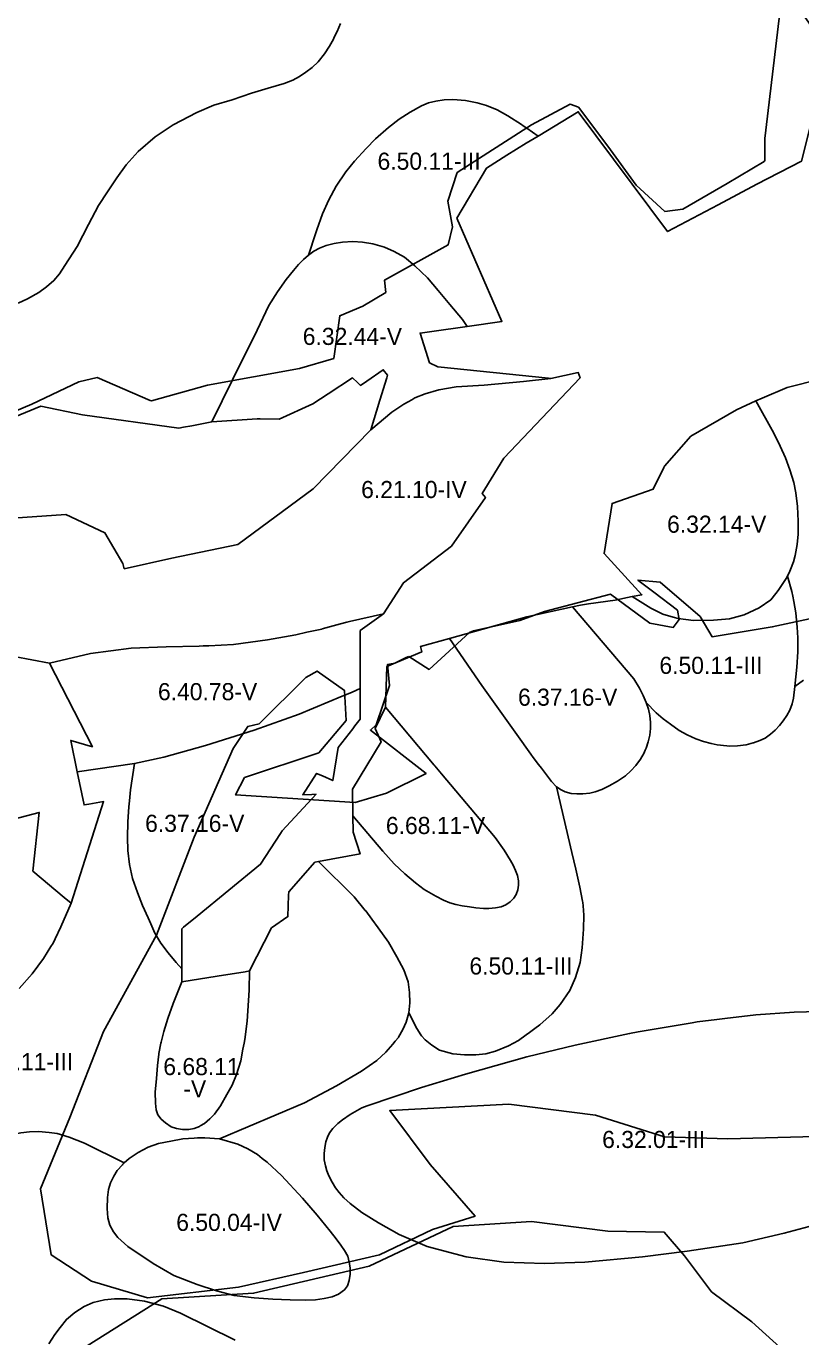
# Model space of a CAD drawing. Extents: x -555156 to -540209, y -1046851 to -1035695.
# Drawn here: x -543114 to -542661, y -1038962 to -1038196 of the extents above; entities that cross this region are included whole.
import ezdxf

# ---------------------------------------------------------------- set-up
doc = ezdxf.new("R2010")
doc.units = 0
for name, color, linetype in [('Vrstva 27', 7, 'Continuous'), ('Vrstva 28', 7, 'Continuous'), ('Vrstva 29', 7, 'Continuous')]:
    doc.layers.add(name, color=color, linetype=linetype)

msp = doc.modelspace()

# ---------------------------------------------------------------- linework, layer by layer
at = {"layer": 'Vrstva 28'}
for points in [[(-542814.84, -1038260.47), (-542791.36, -1038246.2), (-542739.18, -1038316.25), (-542709.61, -1038300.57), (-542687.09, -1038288.63), (-542661.06, -1038275.2), (-542644.88, -1038210.79), (-542653.5, -1038198.63), (-542667.1, -1038179.44), (-542648.82, -1038167.31), (-542628.21, -1038149.33), (-542634.67, -1038182.85), (-542629.06, -1038194.52), (-542624.17, -1038204.71), (-542609.2, -1038244.78)], [(-543118.57, -1038358.1), (-543113.04, -1038355.55), (-543106.47, -1038351.82), (-543101.86, -1038348.64), (-543097.59, -1038344.88), (-543094.43, -1038341.04), (-543091.28, -1038336), (-543084.02, -1038324.98), (-543077.46, -1038312.09), (-543071.63, -1038301.03), (-543066.4, -1038293.11), (-543060.88, -1038284.89), (-543055.35, -1038277.27), (-543048.48, -1038269.5), (-543038.47, -1038260.83), (-543027.87, -1038253.81), (-543014.13, -1038246.64), (-543004.18, -1038242.49), (-542993.58, -1038239.2), (-542982.23, -1038235.46), (-542972.52, -1038232.47), (-542963.11, -1038229.78), (-542958.12, -1038227.81), (-542954.11, -1038225.59), (-542950.52, -1038223.2), (-542946.85, -1038220.47), (-542943.27, -1038217.05), (-542939.6, -1038212.44), (-542936.61, -1038207.83), (-542934.39, -1038203.9), (-542933.84, -1038202.75), (-542932.25, -1038199.43), (-542930.29, -1038194.76)], [(-542814.84, -1038260.47), (-542821.49, -1038255.8), (-542823.46, -1038254.42), (-542824.54, -1038253.66), (-542832.56, -1038248.71), (-542838.7, -1038245.12), (-542844.94, -1038242.64), (-542850.4, -1038240.94), (-542857.23, -1038239.74), (-542864.57, -1038239.14), (-542869.77, -1038239.31), (-542874.47, -1038240), (-542878.82, -1038241.11), (-542882.85, -1038242.77), (-542889.58, -1038246.51), (-542896, -1038250.54), (-542902.12, -1038255.48), (-542909.74, -1038262.05), (-542915.27, -1038267.73), (-542921.99, -1038275.2), (-542927.07, -1038281.33), (-542932.74, -1038289.7), (-542937.07, -1038297.77), (-542940.66, -1038305.99), (-542943.95, -1038315.26), (-542944.57, -1038317.1), (-542948.88, -1038329.98)], [(-542862.31, -1038308.41), (-542844.95, -1038279.2), (-542833.03, -1038271.53), (-542821.71, -1038264.65), (-542814.84, -1038260.47)], [(-542856.16, -1038371.68), (-542835.98, -1038368.79), (-542862.31, -1038308.41)], [(-542948.88, -1038329.98), (-542945.72, -1038327.76), (-542942.48, -1038325.97), (-542938.55, -1038324.43), (-542933.94, -1038323.24), (-542928.99, -1038322.38), (-542923.02, -1038322.13), (-542917.3, -1038322.47), (-542911.32, -1038323.49), (-542904.58, -1038325.46), (-542898.86, -1038327.85), (-542892.8, -1038331.18), (-542886.76, -1038336.32), (-542879.44, -1038343.34), (-542873.16, -1038350.67), (-542866.29, -1038358.89), (-542858.97, -1038367.7), (-542856.16, -1038371.68)], [(-542948.88, -1038329.98), (-542951.78, -1038332.55), (-542954.77, -1038335.45), (-542957.75, -1038338.95), (-542962.01, -1038344.23), (-542967.09, -1038351.55), (-542972.02, -1038359.47), (-542978.89, -1038373.82), (-542993.38, -1038402.81), (-543005.4, -1038427.54)], [(-542596.67, -1038340.08), (-542585.03, -1038359.67), (-542603.63, -1038380.25), (-542630.03, -1038397.44), (-542669.31, -1038407.43), (-542683.88, -1038413.55), (-542687.72, -1038415.16)], [(-542873.37, -1038395.28), (-542878.2, -1038392.88), (-542883.7, -1038375.62), (-542876.84, -1038374.64), (-542856.16, -1038371.68)], [(-543005.4, -1038427.54), (-542978.97, -1038425.61), (-542977.07, -1038425.66), (-542965.97, -1038425.98), (-542946.41, -1038416.86), (-542937.49, -1038411.1), (-542923.13, -1038401.83), (-542920.32, -1038404.55), (-542918.6, -1038406.21), (-542914.87, -1038403.64), (-542905.27, -1038397.05), (-542902.76, -1038400.19), (-542903.22, -1038401.7), (-542907.16, -1038414.7), (-542912.45, -1038432.16)], [(-542807.29, -1038402.09), (-542808.79, -1038401.94), (-542873.37, -1038395.28)], [(-542912.45, -1038432.16), (-542900.32, -1038421.83), (-542893.15, -1038417.05), (-542890.7, -1038415.68), (-542888.64, -1038414.53), (-542886.73, -1038413.46), (-542880.76, -1038411.07), (-542872.84, -1038408.83), (-542862.68, -1038407.04), (-542846.4, -1038405.99), (-542823.4, -1038403.9), (-542807.29, -1038402.09)], [(-542865.34, -1038500.14), (-542845.61, -1038471.61), (-542847.39, -1038469.41), (-542845.85, -1038466.88), (-542834.81, -1038448.77), (-542790.33, -1038401.68), (-542791.41, -1038398.63), (-542807.29, -1038402.09)], [(-543263.03, -1038472.23), (-543250.1, -1038478.12), (-543246.54, -1038480.4), (-543231.45, -1038490.04), (-543164.36, -1038432.83), (-543158.92, -1038428.19), (-543132.38, -1038429.44), (-543105.34, -1038418.33), (-543080.91, -1038423.27), (-543024.69, -1038431.13), (-543021.95, -1038430.62), (-543016.98, -1038429.69), (-543005.4, -1038427.54)], [(-542687.72, -1038415.16), (-542698.94, -1038420.48), (-542725.54, -1038435.79), (-542740.92, -1038453.31), (-542741.35, -1038454.19), (-542747.57, -1038466.86), (-542771.63, -1038475.16), (-542776.28, -1038504.44), (-542756.08, -1038526.38), (-542754.14, -1038528.49), (-542759.81, -1038529.6)], [(-542669.21, -1038517.65), (-542667.85, -1038514.81), (-542666.99, -1038512.7), (-542665.97, -1038510.2), (-542665.73, -1038509.35), (-542664.69, -1038505.59), (-542663.49, -1038499.19), (-542662.98, -1038493.04), (-542662.98, -1038485.44), (-542663.39, -1038477.02), (-542664.28, -1038468.95), (-542665.48, -1038462.98), (-542667.72, -1038455.5), (-542670.26, -1038448.48), (-542673.39, -1038441.75), (-542677.13, -1038433.98), (-542687.72, -1038415.16)], [(-542912.45, -1038432.16), (-542946.17, -1038466.68), (-542990.21, -1038499.06), (-543028.67, -1038507.04), (-543056.48, -1038513.32), (-543057.35, -1038510.27), (-543067.77, -1038492.27), (-543090.66, -1038481.63), (-543127.25, -1038484.21), (-543150.42, -1038511.38), (-543175.81, -1038521.33), (-543188.66, -1038530.47), (-543186.57, -1038531.98), (-543161.63, -1038550.02), (-543154.1, -1038555.47), (-543148.54, -1038559.49), (-543141.66, -1038560.78), (-543100.26, -1038568.53)], [(-542905.15, -1038539.57), (-542893.48, -1038521.45), (-542865.34, -1038500.14)], [(-542669.21, -1038517.65), (-542669.9, -1038519.08), (-542674.51, -1038526), (-542678.1, -1038530.45), (-542678.85, -1038531.38), (-542685.72, -1038536.16), (-542694.38, -1038540.2), (-542703.04, -1038542.59), (-542712.45, -1038543.34)], [(-542664.21, -1038539.15), (-542665.41, -1038532.4), (-542666.04, -1038529.34), (-542666.6, -1038526.6), (-542669.21, -1038517.65)], [(-542794.81, -1038535.56), (-542821.42, -1038541.45), (-542866.55, -1038554.05)], [(-542759.81, -1038529.6), (-542769.89, -1038531.58), (-542785.37, -1038533.88), (-542790, -1038534.49), (-542794.81, -1038535.56)], [(-542794.81, -1038535.56), (-542758.92, -1038577.54), (-542755.51, -1038583.18), (-542753.38, -1038587.45), (-542751.67, -1038591.38)], [(-542712.45, -1038543.34), (-542724.11, -1038543.49), (-542733.07, -1038542.44), (-542735.83, -1038541.66), (-542742.03, -1038539.9), (-542749.05, -1038536.31), (-542759.81, -1038529.6)], [(-542905.15, -1038539.57), (-542924.97, -1038544.19), (-542926.51, -1038544.55), (-542930.2, -1038545.56), (-542940.88, -1038548.47), (-542941.1, -1038548.52), (-542949.87, -1038550.45), (-542956.31, -1038551.87), (-542972.77, -1038554.75), (-542992.64, -1038557.63), (-543007.21, -1038558.27), (-543010.41, -1038558.41), (-543012.8, -1038558.47), (-543032.11, -1038558.94), (-543052.5, -1038559.72), (-543076.29, -1038562.86), (-543100.26, -1038568.53)], [(-542918.72, -1038583.34), (-542918.78, -1038562.52), (-542918.79, -1038559.86), (-542918.81, -1038552.5), (-542918.82, -1038549.39), (-542905.15, -1038539.57)], [(-542664.81, -1038582.15), (-542663.79, -1038570.83), (-542663.19, -1038561.87), (-542663.1, -1038553.75), (-542663.45, -1038547.43), (-542664.21, -1038539.15)], [(-542866.55, -1038554.05), (-542883.59, -1038558.81), (-542882.65, -1038561.77), (-542903.14, -1038570.36), (-542903.85, -1038594.25)], [(-542804.06, -1038640.68), (-542807.04, -1038637.69), (-542812.85, -1038629.83), (-542814.55, -1038627.6), (-542817.62, -1038623.57), (-542819.12, -1038621.61), (-542827.22, -1038610.1), (-542847.61, -1038581.59), (-542866.55, -1038554.05)], [(-543100.26, -1038568.53), (-543075.16, -1038617.33), (-543087.77, -1038613.63), (-543084.03, -1038631.99)], [(-542659.81, -1038578.41), (-542664.81, -1038582.15)], [(-543009.06, -1038616.59), (-542980.57, -1038607.7), (-542954.43, -1038598.28), (-542929.25, -1038587.75), (-542927.72, -1038587.11), (-542923.49, -1038585.34), (-542918.72, -1038583.34)], [(-542931.67, -1038617.81), (-542923.11, -1038606.84), (-542921.78, -1038605.14), (-542918.66, -1038601.14), (-542918.69, -1038592.89), (-542918.72, -1038583.34)], [(-542751.67, -1038591.38), (-542745.86, -1038597.49), (-542741.76, -1038601.08), (-542737.58, -1038604.06), (-542732.46, -1038607.74), (-542727.68, -1038610.38), (-542722.64, -1038612.6), (-542718.21, -1038614.23), (-542713.77, -1038615.51), (-542710.24, -1038616.11), (-542708.22, -1038616.45), (-542702.84, -1038616.96), (-542698.32, -1038616.7), (-542693.37, -1038616.19), (-542689.19, -1038615.08), (-542688.94, -1038614.99), (-542685.34, -1038613.63), (-542682.19, -1038612.26), (-542679.11, -1038610.04), (-542676.3, -1038607.65), (-542673.82, -1038604.92), (-542671.77, -1038602.27), (-542669.55, -1038599.11), (-542667.85, -1038595.95), (-542666.4, -1038592.28), (-542665.63, -1038588.86), (-542664.81, -1038582.15)], [(-542903.85, -1038594.25), (-542909.92, -1038606.66), (-542906.49, -1038614.46), (-542923.12, -1038642.19), (-542922.97, -1038657.63)], [(-542843.54, -1038711.78), (-542839.79, -1038711.52), (-542836.46, -1038710.92), (-542833.64, -1038709.64), (-542831.17, -1038707.93), (-542830.9, -1038707.67), (-542829.03, -1038705.8), (-542827.67, -1038703.66), (-542826.56, -1038700.93), (-542826.22, -1038698.28), (-542826.3, -1038695.64), (-542826.9, -1038692.56), (-542827.92, -1038689.57), (-542829.46, -1038686.5), (-542831, -1038683.77), (-542834.67, -1038677.79), (-542839.96, -1038670.36), (-542871.17, -1038633.19), (-542875.17, -1038628.42), (-542875.48, -1038628.05), (-542903.85, -1038594.25)], [(-542751.67, -1038591.38), (-542750.3, -1038595.31), (-542749.54, -1038598.98), (-542749.11, -1038603.08), (-542749.11, -1038606.66), (-542749.62, -1038610.59), (-542750.47, -1038614.35), (-542751.75, -1038618.19), (-542752.24, -1038619.29), (-542753.12, -1038621.27), (-542754.19, -1038623.17), (-542755, -1038624.6), (-542757.81, -1038628.36), (-542760.63, -1038631.35), (-542763.79, -1038634.33), (-542768.38, -1038637.43), (-542773.24, -1038640.08), (-542777.6, -1038642.21), (-542781.44, -1038643.58), (-542784.68, -1038644.35), (-542788.78, -1038644.86)], [(-543050.62, -1038627.05), (-543033.37, -1038623.39), (-543009.06, -1038616.59)], [(-543022.91, -1038747.01), (-543022.89, -1038723.64), (-543021.87, -1038722.8), (-543013.9, -1038716.29), (-542976.88, -1038685.99), (-542965.23, -1038667.93), (-542964.25, -1038666.42), (-542944.49, -1038645.07), (-542947.05, -1038645.16), (-542952.24, -1038645.34), (-542944.24, -1038632.88), (-542940.77, -1038634.41), (-542934.77, -1038637.06), (-542931.67, -1038617.81)], [(-543084.03, -1038631.99), (-543050.62, -1038627.05)], [(-543050.62, -1038627.05), (-543052.87, -1038642.48), (-543053.45, -1038648.85)], [(-543084.03, -1038631.99), (-543079.94, -1038651.27), (-543077.17, -1038650.81), (-543068.6, -1038649.38), (-543087.57, -1038708.69)], [(-542788.57, -1038710.23), (-542788.72, -1038708.35), (-542788.88, -1038707.5), (-542790.36, -1038699.38), (-542792.75, -1038688.77), (-542795.14, -1038679.21), (-542804.06, -1038640.68)], [(-542788.78, -1038644.86), (-542792.19, -1038644.86), (-542795.52, -1038644.6), (-542798.93, -1038643.75), (-542801.41, -1038642.47), (-542804.06, -1038640.68)], [(-543053.45, -1038648.85), (-543053.76, -1038652.34), (-543054.51, -1038661.16), (-543054.66, -1038670.43), (-543054.36, -1038677.9), (-543053.46, -1038686.12), (-543051.67, -1038694.34), (-543048.83, -1038702.56), (-543045.85, -1038710.18), (-543042.56, -1038717.35), (-543041.09, -1038720.75), (-543039.27, -1038724.97), (-543038.78, -1038725.82), (-543035.09, -1038732.15), (-543030.91, -1038737.83), (-543026.28, -1038743.36), (-543022.91, -1038747.01)], [(-543087.57, -1038708.69), (-543091.56, -1038705.35), (-543109.93, -1038689.94), (-543106.21, -1038655.66), (-543131.59, -1038662.42)], [(-542922.97, -1038657.63), (-542922.88, -1038667.27), (-542918.83, -1038679.92), (-542942.98, -1038684.29)], [(-542922.97, -1038657.63), (-542905.57, -1038678.39), (-542898.85, -1038685.73), (-542892.62, -1038691.54), (-542886.39, -1038696.83), (-542881.27, -1038700.68), (-542874.53, -1038704.6), (-542870.09, -1038706.99), (-542866.33, -1038708.62), (-542862.92, -1038709.47), (-542859.08, -1038710.24), (-542854.81, -1038710.92), (-542851.14, -1038711.44), (-542846.7, -1038711.78), (-542843.54, -1038711.78)], [(-542942.98, -1038684.29), (-542945.15, -1038684.68), (-542960.45, -1038702.08), (-542960.52, -1038704.02), (-542960.95, -1038716.6), (-542970.59, -1038723.14), (-542983.41, -1038748.35)], [(-542942.98, -1038684.29), (-542922.32, -1038705.02), (-542915.75, -1038712.94), (-542915.5, -1038713.29), (-542911.92, -1038718.14), (-542908.28, -1038723.1), (-542902.16, -1038731.47), (-542897.23, -1038740.14), (-542893.2, -1038747.61), (-542890.66, -1038754.78), (-542889.91, -1038760.91), (-542889.76, -1038766.89), (-542890.36, -1038772.87)], [(-543117.84, -1038758.63), (-543110.37, -1038749.96), (-543103.65, -1038741), (-543099.42, -1038734.12), (-543098.13, -1038732.03), (-543096.93, -1038729.59), (-543093.5, -1038722.61), (-543087.57, -1038708.69)], [(-542890.36, -1038772.87), (-542885.62, -1038781.92), (-542883.32, -1038785.68), (-542882.82, -1038786.25), (-542880.85, -1038788.5), (-542880.78, -1038788.55), (-542876.92, -1038791.74), (-542872.4, -1038794.56), (-542864.71, -1038796.78), (-542857.8, -1038797.38), (-542851.23, -1038797.38), (-542845.34, -1038796.7), (-542839.7, -1038795.16), (-542832.19, -1038792.17), (-542826.3, -1038788.93), (-542821.74, -1038785.74), (-542819.82, -1038784.4), (-542816.71, -1038782.04), (-542813.76, -1038779.79), (-542806.64, -1038773.36), (-542802.01, -1038767.98), (-542796.33, -1038759.76), (-542792.9, -1038752.14), (-542790.21, -1038743.47), (-542789.02, -1038734.8), (-542788.27, -1038723.89), (-542788.12, -1038715.82), (-542788.57, -1038710.23)], [(-543022.92, -1038754.73), (-543022.91, -1038747.01)], [(-542983.41, -1038748.35), (-542985.92, -1038748.76), (-543002.23, -1038751.39), (-543022.92, -1038754.73)], [(-543018.74, -1038840.92), (-543015.76, -1038840.41), (-543012.6, -1038839.21), (-543012.12, -1038838.92), (-543009.61, -1038837.42), (-543006.54, -1038834.77), (-543003.81, -1038831.95), (-543000.31, -1038827.17), (-542996.55, -1038820.6), (-542993.59, -1038815.07), (-542990.9, -1038808.79), (-542988.51, -1038800.87), (-542987.18, -1038793.98), (-542986.51, -1038790.51), (-542986.12, -1038788.46), (-542984.77, -1038777.7), (-542983.58, -1038759.47), (-542983.41, -1038748.35)], [(-543022.92, -1038754.73), (-543027.97, -1038767.37), (-543031.02, -1038776.08), (-543033.41, -1038783.68), (-543035.03, -1038789.92), (-543035.13, -1038790.48), (-543036.24, -1038796.55), (-543036.31, -1038796.92), (-543037.08, -1038803.67), (-543037.76, -1038811.1), (-543038.44, -1038819.21), (-543038.29, -1038825.63), (-543037.86, -1038829.56), (-543036.92, -1038832.47), (-543035.05, -1038834.94), (-543032.49, -1038837.08), (-543029.07, -1038839.47), (-543026, -1038840.49), (-543022.5, -1038841.01), (-543018.74, -1038840.92)], [(-542890.36, -1038772.87), (-542891.85, -1038778.25), (-542893.79, -1038782.58), (-542896.27, -1038787.1), (-542896.33, -1038787.21), (-542898.2, -1038789.44), (-542899.63, -1038791.15), (-542903.66, -1038795.79), (-542909.04, -1038800.57), (-542918, -1038806.85), (-542932.49, -1038815.51), (-542951.16, -1038825.38), (-543000.99, -1038846.45)], [(-542793.19, -1038791.68), (-542761.35, -1038784.9), (-542756.34, -1038783.83), (-542724.75, -1038778.57), (-542721.83, -1038778.08), (-542710.49, -1038776.72), (-542705.69, -1038776.14), (-542687.64, -1038773.96), (-542665.16, -1038772.39), (-542643.72, -1038771.87)], [(-542787.53, -1038918.44), (-542811.05, -1038919.22), (-542834.84, -1038918.44), (-542856.8, -1038915.3), (-542879.61, -1038909.29), (-542896.04, -1038902.26), (-542907.99, -1038895.54), (-542917.7, -1038889.41), (-542924.57, -1038884.18), (-542928.24, -1038880.91), (-542930.97, -1038877.75), (-542933.11, -1038875.02), (-542935.07, -1038871.86), (-542937.03, -1038868.1), (-542938.23, -1038865.2), (-542939.08, -1038862.3), (-542939.68, -1038858.79), (-542939.79, -1038856.31), (-542939.85, -1038854.95), (-542939.42, -1038851.45), (-542938.83, -1038848.12), (-542937.89, -1038845.47), (-542936.62, -1038842.96), (-542934.62, -1038840.47), (-542931.79, -1038837.49), (-542929.11, -1038835.3), (-542924.57, -1038832.17), (-542920.52, -1038829.83), (-542917.7, -1038828.42), (-542914.74, -1038827.25), (-542882.85, -1038816.52), (-542857.23, -1038808.68), (-542821.42, -1038798.48), (-542793.19, -1038791.68)], [(-543056.55, -1038860.56), (-543079.66, -1038848.97), (-543088.71, -1038845.38), (-543095.8, -1038843.33), (-543100.4, -1038842.65), (-543106.55, -1038842.14), (-543111.84, -1038842.39), (-543116.96, -1038842.99), (-543122.51, -1038844.18), (-543131.79, -1038847), (-543142.4, -1038850.44), (-543151.96, -1038852.83), (-543159.1, -1038853.91)], [(-543000.99, -1038846.45), (-543009.42, -1038845.8), (-543013.76, -1038845.92), (-543015.73, -1038845.97), (-543022.31, -1038846.48), (-543029.3, -1038847.76), (-543036.56, -1038849.21), (-543042.62, -1038851.35), (-543048.42, -1038854.34), (-543053.63, -1038857.84), (-543056.55, -1038860.56)], [(-542944.79, -1038940.46), (-542939.84, -1038939.69), (-542935.14, -1038938.84), (-542931.39, -1038937.3), (-542927.89, -1038934.74), (-542926.09, -1038932.35), (-542925.07, -1038929.19), (-542924.56, -1038925.43), (-542924.64, -1038921.84), (-542925.07, -1038918.43), (-542926.01, -1038915.1), (-542927.8, -1038911.68), (-542929.94, -1038908.61), (-542932.84, -1038904.85), (-542936.2, -1038900.34), (-542943.8, -1038891.12), (-542952.51, -1038881.21), (-542964.71, -1038867.89), (-542973.08, -1038860.12), (-542975.98, -1038857.84), (-542978.71, -1038855.68), (-542984.26, -1038852.26), (-542990.15, -1038849.53), (-543000.99, -1038846.45)], [(-543056.55, -1038860.56), (-543057.3, -1038861.26), (-543057.63, -1038861.62), (-543060.63, -1038864.93), (-543062.68, -1038868.17), (-543064.47, -1038872.1), (-543065.66, -1038876.03), (-543066.39, -1038880.71), (-543066.56, -1038887.11), (-543066.05, -1038892.66), (-543064.85, -1038896.93), (-543062.81, -1038900.77), (-543060.33, -1038904.1), (-543054.52, -1038909.37), (-543039.59, -1038919.38), (-543027.49, -1038926.26), (-543013.9, -1038931.64), (-543002.69, -1038935.22), (-542992.24, -1038937.91), (-542980.74, -1038939.26), (-542969.83, -1038940.16), (-542959.68, -1038940.46), (-542950.93, -1038940.72), (-542944.79, -1038940.46)], [(-542650.63, -1038896.08), (-542671.09, -1038901.61), (-542695.14, -1038907.14), (-542727.67, -1038912.16), (-542753.81, -1038915.3), (-542787.53, -1038918.44)], [(-542991.72, -1038964.08), (-543023.69, -1038948.39), (-543033.69, -1038944.2), (-543044.75, -1038941.36), (-543054.75, -1038939.87), (-543062.22, -1038939.87), (-543068.05, -1038940.46), (-543074.62, -1038942.11), (-543079.85, -1038944.35), (-543085.38, -1038947.94), (-543090.3, -1038951.97), (-543094.04, -1038956.61), (-543097.03, -1038960.79), (-543100.61, -1038966.32)]]:
    msp.add_lwpolyline(points, dxfattribs=at)
at = {"layer": 'Vrstva 29'}
for points in [[(-543142.51, -1038430.51), (-543110.57, -1038417.09), (-543083.1, -1038404.08), (-543072.25, -1038401.45), (-543041.38, -1038414.93), (-543040.587071, -1038415.160687), (-543007.846008, -1038406.109009), (-542954.257996, -1038396.25), (-542934.178454, -1038390.385889), (-542930.64, -1038365.46), (-542917.17, -1038359.89), (-542903.65, -1038351.83), (-542904.49, -1038344.57), (-542867.34, -1038324.06), (-542864.85, -1038313.47), (-542867.44, -1038298.57), (-542862.11, -1038281.81), (-542818.58, -1038253.93), (-542796.14, -1038241.81), (-542791.23, -1038243.51), (-542774.1, -1038266.36), (-542757.62, -1038289.13), (-542740.76, -1038304.53), (-542730.34, -1038303.12), (-542704.38, -1038288.26), (-542682.83, -1038275.23), (-542682.478463, -1038274.774942), (-542682.48291, -1038261.914978), (-542672.140212, -1038175.035185)], [(-542612.674988, -1038533.138), (-542678.099976, -1038547.322998), (-542713.090027, -1038553.120972), (-542720.085022, -1038541.265991), (-542743.448975, -1038521.159912), (-542756.549354, -1038519.893323), (-542756.55, -1038519.9), (-542747.19, -1038527.04), (-542733.35, -1038537.59), (-542732.43, -1038542.98), (-542735.84, -1038547.59), (-542749.64, -1038545.08), (-542772.48, -1038528.16), (-542811.15, -1038538.33), (-542825.48, -1038543.45), (-542852.64, -1038549.62), (-542854.955607, -1038550.497301), (-542878.414978, -1038572.099976), (-542890.397171, -1038564.534233)], [(-542890.397171, -1038564.534233), (-542891.89, -1038565.25), (-542898.42, -1038568.39), (-542902.77, -1038569.21), (-542901.69, -1038581.56), (-542909.31, -1038604.56), (-542912.71, -1038607.56), (-542880.24, -1038633), (-542903.35, -1038644.43), (-542921.61, -1038649.84), (-542991.51, -1038645.44), (-542986.21, -1038635.36), (-542942.92, -1038620.89), (-542926.95, -1038601.94), (-542927.94, -1038584.41), (-542943.85, -1038573.09), (-542950.49, -1038576.9), (-542977.68, -1038603.87), (-542984.385539, -1038605.469453), (-542993.000977, -1038618.382996), (-543015.620972, -1038670.242981), (-543037.737976, -1038727.505981), (-543068.692993, -1038783.659912), (-543088.357971, -1038834.020996), (-543105.400024, -1038875.713989), (-543099.145996, -1038914.304993), (-543075.573975, -1038929.585999), (-543042.893005, -1038939.385986), (-542989.791992, -1038933.036987), (-542951.914978, -1038924.461975), (-542907.48999, -1038914.226013), (-542876.419983, -1038899.38501), (-542851.650024, -1038891.581909), (-542877.888, -1038861.510986), (-542901.424011, -1038829.916992), (-542831.817017, -1038826.195007), (-542781.286987, -1038832.528015), (-542740.945007, -1038845.338013), (-542703.958008, -1038846.426025), (-542652.862, -1038845.10498)], [(-542673.644997, -1038968.154008), (-542690.065993, -1038953.413007), (-542713.565991, -1038935.781995), (-542729.236008, -1038914.738996), (-542741.142992, -1038900.993006), (-542774.046006, -1038900.360996), (-542818.736999, -1038894.764998), (-542864.376993, -1038897.670997), (-542913.486993, -1038920.785006), (-542980.945001, -1038936.696994), (-543034.660002, -1038939.916005), (-543078.181998, -1038967.320991)]]:
    msp.add_lwpolyline(points, dxfattribs=at)

# ---------------------------------------------------------------- texts
at = {"layer": 'Vrstva 27'}
for s, p in [('6.50.11-III', (-542908.596548, -1038280.13)), ('6.32.44-V', (-542952.260884, -1038382.52)), ('6.21.10-IV', (-542918.16707, -1038471.99)), ('6.32.14-V', (-542739.470884, -1038492.26)), ('6.50.11-III', (-542743.966548, -1038574.73)), ('6.40.78-V', (-543036.850459, -1038590.12)), ('6.37.16-V', (-542826.537974, -1038593.36)), ('6.37.16-V', (-543044.337974, -1038667.05)), ('6.68.11-V', (-542903.721006, -1038668.32)), ('6.50.11-III', (-542854.926548, -1038750.42)), ('6.32.11-III', (-543146.596548, -1038806.32)), ('6.68.11', (-543033.713394, -1038809.21)), ('-V', (-543022.017227, -1038822.21)), ('6.32.01-III', (-542777.406548, -1038851.79)), ('6.50.04-IV', (-543026.167119, -1038900.25))]:
    msp.add_text(s, height=10, dxfattribs=at).set_placement(p)

doc.saveas('drawing.dxf')
